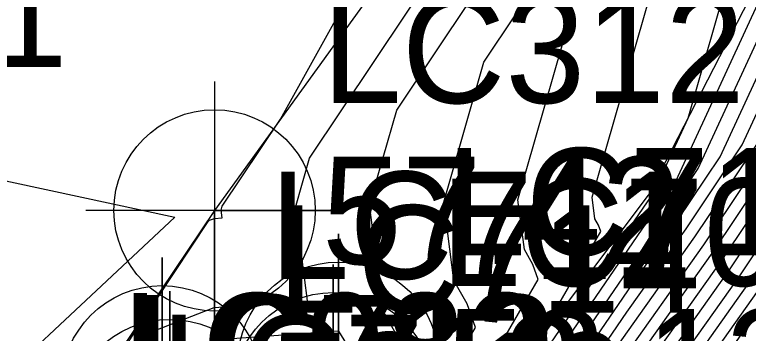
# Model space of a CAD drawing. Extents: x 2188792 to 2191981, y 386090 to 389710.
# Drawn here: x 2190413.97 to 2190431.06, y 387979.9 to 387987.33 of the extents above; entities that cross this region are included whole.
import ezdxf

# ---------------------------------------------------------------- set-up
doc = ezdxf.new("R2010")
doc.units = 0
for name, color, linetype in [('DTM Contours Major', 7, 'Continuous'), ('DTM Contours Minor', 7, 'Continuous'), ('Exist Roads EOP', 7, 'Continuous'), ('Exist Roads EOP Cogo Elevation', 7, 'Continuous'), ('Exist Roads EOP Cogo Number', 7, 'Continuous'), ('Exist Roads EOP Cogo Point CELL', 7, 'Continuous'), ('Exist Structure Major Bridge Seam Cogo Number', 7, 'Continuous'), ('Exist Structure Major Bridge WW Cogo Elevation', 7, 'Continuous'), ('Exist Structure Major Bridge WW Cogo Number', 7, 'Continuous'), ('Exist Structure Major Bridge WW Cogo Point CELL', 7, 'Continuous'), ('PH Exist DTM Breakline', 7, 'Continuous')]:
    doc.layers.add(name, color=color, linetype=linetype)

msp = doc.modelspace()

# ---------------------------------------------------------------- linework, layer by layer
at = {"layer": 'DTM Contours Major'}
for points in [[(2190413.142, 387974.573), (2190414.067, 387973.748), (2190416.891, 387971.793), (2190416.915, 387971.581), (2190418.533, 387970.49), (2190418.875, 387970.484), (2190419.027, 387970.672), (2190419.334, 387971.122), (2190419.749, 387971.666), (2190419.096, 387972.206), (2190418.67, 387973.325), (2190419.113, 387973.469), (2190420.924, 387975.771), (2190421.317, 387976.202), (2190421.649, 387976.174), (2190423.243, 387978.929), (2190422.979, 387979.674), (2190422.562, 387980.414), (2190422.239, 387982.896), (2190422.872, 387985.106), (2190431.585, 387998.14)], [(2190394.895, 387987.543), (2190398.104, 387985.207), (2190402.417, 387982.033), (2190405.642, 387979.685), (2190409.942, 387976.52), (2190413.183, 387974.161), (2190413.599, 387973.883), (2190414.186, 387973.36), (2190415.978, 387972.12), (2190415.993, 387971.985), (2190419.448, 387969.656), (2190419.815, 387969.649), (2190419.717, 387969.907), (2190419.798, 387969.922), (2190419.878, 387970.024), (2190420.249, 387970.582), (2190420.623, 387970.798), (2190421.624, 387972.131), (2190422.26, 387973.064), (2190428.591, 387982.328), (2190428.994, 387982.895), (2190429.377, 387983.467), (2190432.563, 387990.358)], [(2190392.248, 387989.088), (2190398.271, 387984.703), (2190400.067, 387983.382), (2190406.077, 387979.007), (2190407.883, 387977.677), (2190413.88, 387973.312), (2190414.057, 387973.194), (2190414.305, 387972.972), (2190415.065, 387972.446), (2190415.071, 387972.389), (2190420.363, 387968.822), (2190420.523, 387968.819), (2190420.48, 387968.931), (2190420.908, 387969.007), (2190421.329, 387969.545), (2190421.494, 387969.793), (2190421.66, 387969.89), (2190422.106, 387970.483), (2190423.695, 387972.815), (2190427.996, 387979.108), (2190430.022, 387981.967), (2190431.951, 387984.845), (2190434.197, 387989.703)], [(2190396.638, 387979.449), (2190403.576, 387974.123), (2190403.833, 387973.921), (2190404.693, 387973.216), (2190410.955, 387968.391), (2190413.183, 387967.312), (2190414.332, 387966.835), (2190417.106, 387965.726), (2190417.542, 387965.703), (2190419.412, 387965.768), (2190419.748, 387965.895), (2190421.281, 387966.786), (2190421.572, 387966.983), (2190421.627, 387967.163), (2190422.024, 387968.144), (2190422.134, 387968.463), (2190422.442, 387968.859), (2190422.646, 387968.941), (2190423.128, 387969.627), (2190425.13, 387972.566), (2190427.401, 387975.889), (2190431.051, 387981.039), (2190434.525, 387986.224), (2190435.831, 387989.048)]]:
    msp.add_lwpolyline(points, dxfattribs=at)
at = {"layer": 'DTM Contours Minor'}
for points in [[(2190414.489, 387976.481), (2190418.48, 387982.513), (2190418.512, 387982.539), (2190418.628, 387982.584), (2190418.806, 387982.596), (2190418.783, 387982.774), (2190418.81, 387982.868), (2190420.166, 387984.897), (2190428.775, 388000.401)], [(2190416.809, 387979.642), (2190417.202, 387979.953), (2190418.617, 387980.504), (2190420.794, 387980.659), (2190420.511, 387982.835), (2190420.841, 387983.987), (2190431.397, 387999.778)], [(2190413.233, 387974.435), (2190414.091, 387973.67), (2190416.708, 387971.858), (2190416.73, 387971.662), (2190418.716, 387970.323), (2190419.136, 387970.316), (2190419.21, 387970.407), (2190419.585, 387970.956), (2190419.909, 387971.381), (2190419.987, 387971.55), (2190420.506, 387972.311), (2190420.2, 387973.197), (2190421.308, 387974.414), (2190421.44, 387974.403), (2190424.704, 387980.044), (2190424.51, 387980.592), (2190424.204, 387981.135), (2190423.967, 387982.957), (2190424.904, 387986.225), (2190431.773, 387996.501)], [(2190393.836, 387988.161), (2190398.171, 387985.006), (2190401.477, 387982.572), (2190405.816, 387979.414), (2190409.119, 387976.983), (2190413.462, 387973.822), (2190413.782, 387973.608), (2190414.234, 387973.205), (2190415.613, 387972.25), (2190415.624, 387972.147), (2190419.814, 387969.322), (2190420.098, 387969.317), (2190420.022, 387969.517), (2190420.242, 387969.556), (2190420.458, 387969.832), (2190420.747, 387970.267), (2190421.038, 387970.435), (2190421.817, 387971.472), (2190422.834, 387972.965), (2190428.353, 387981.04), (2190429.405, 387982.524), (2190430.406, 387984.018), (2190433.216, 387990.096)], [(2190394.365, 387987.852), (2190398.138, 387985.107), (2190401.947, 387982.303), (2190405.729, 387979.55), (2190409.531, 387976.752), (2190413.322, 387973.992), (2190413.691, 387973.746), (2190414.21, 387973.282), (2190415.795, 387972.185), (2190415.809, 387972.066), (2190419.631, 387969.489), (2190419.957, 387969.483), (2190419.87, 387969.712), (2190420.02, 387969.739), (2190420.168, 387969.928), (2190420.498, 387970.424), (2190420.83, 387970.617), (2190421.721, 387971.801), (2190422.547, 387973.014), (2190428.472, 387981.684), (2190429.199, 387982.71), (2190429.891, 387983.742), (2190432.89, 387990.227)], [(2190390.659, 387990.014), (2190398.372, 387984.4), (2190398.657, 387984.191), (2190406.338, 387978.599), (2190406.648, 387978.371), (2190414.299, 387972.802), (2190414.331, 387972.78), (2190414.377, 387972.739), (2190414.517, 387972.642), (2190414.518, 387972.632), (2190420.912, 387968.321), (2190420.948, 387968.32), (2190420.938, 387968.345), (2190421.574, 387968.459), (2190422.199, 387969.257), (2190422.241, 387969.32), (2190422.283, 387969.344), (2190422.396, 387969.495), (2190424.556, 387972.666), (2190427.639, 387977.176), (2190430.639, 387981.41), (2190433.495, 387985.673), (2190435.177, 387989.31)], [(2190393.307, 387988.47), (2190398.205, 387984.905), (2190401.007, 387982.842), (2190405.903, 387979.278), (2190408.707, 387977.214), (2190413.601, 387973.652), (2190413.874, 387973.47), (2190414.258, 387973.127), (2190415.43, 387972.316), (2190415.44, 387972.228), (2190419.997, 387969.155), (2190420.24, 387969.151), (2190420.175, 387969.322), (2190420.464, 387969.373), (2190420.748, 387969.736), (2190420.996, 387970.109), (2190421.245, 387970.253), (2190421.913, 387971.142), (2190423.121, 387972.915), (2190428.234, 387980.396), (2190429.611, 387982.338), (2190430.921, 387984.294), (2190433.543, 387989.965)], [(2190392.777, 387988.779), (2190398.238, 387984.804), (2190400.537, 387983.112), (2190405.99, 387979.142), (2190408.295, 387977.446), (2190413.741, 387973.482), (2190413.965, 387973.332), (2190414.282, 387973.05), (2190415.247, 387972.381), (2190415.256, 387972.309), (2190420.18, 387968.988), (2190420.381, 387968.985), (2190420.327, 387969.126), (2190420.686, 387969.19), (2190421.038, 387969.64), (2190421.245, 387969.951), (2190421.453, 387970.071), (2190422.01, 387970.813), (2190423.408, 387972.865), (2190428.115, 387979.752), (2190429.816, 387982.153), (2190431.436, 387984.57), (2190433.87, 387989.834)], [(2190391.189, 387989.705), (2190398.338, 387984.501), (2190399.127, 387983.921), (2190406.251, 387978.735), (2190407.06, 387978.14), (2190414.159, 387972.972), (2190414.24, 387972.918), (2190414.353, 387972.817), (2190414.7, 387972.577), (2190414.703, 387972.551), (2190420.729, 387968.488), (2190420.806, 387968.486), (2190420.785, 387968.54), (2190421.352, 387968.642), (2190421.909, 387969.353), (2190421.992, 387969.478), (2190422.075, 387969.526), (2190422.299, 387969.824), (2190424.269, 387972.716), (2190427.758, 387977.82), (2190430.433, 387981.596), (2190432.98, 387985.397), (2190434.85, 387989.441)], [(2190391.718, 387989.396), (2190398.305, 387984.602), (2190399.597, 387983.651), (2190406.164, 387978.871), (2190407.472, 387977.908), (2190414.02, 387973.142), (2190414.148, 387973.056), (2190414.329, 387972.894), (2190414.882, 387972.512), (2190414.887, 387972.47), (2190420.546, 387968.655), (2190420.664, 387968.653), (2190420.633, 387968.736), (2190421.13, 387968.825), (2190421.619, 387969.449), (2190421.743, 387969.635), (2190421.868, 387969.708), (2190422.203, 387970.154), (2190423.982, 387972.765), (2190427.877, 387978.464), (2190430.228, 387981.781), (2190432.466, 387985.121), (2190434.523, 387989.572)], [(2190398.071, 387985.308), (2190402.887, 387981.763), (2190405.555, 387979.821), (2190410.354, 387976.289), (2190413.044, 387974.331), (2190413.508, 387974.021), (2190414.162, 387973.438), (2190416.16, 387972.054), (2190416.177, 387971.905), (2190419.265, 387969.823), (2190419.673, 387969.816), (2190419.564, 387970.103), (2190419.576, 387970.105), (2190419.588, 387970.12), (2190420, 387970.74), (2190420.415, 387970.98), (2190421.528, 387972.46), (2190421.973, 387973.114), (2190428.711, 387982.972), (2190428.788, 387983.081), (2190428.862, 387983.191), (2190429.662, 387984.921), (2190430.997, 387989.581)], [(2190413.759, 387967.367), (2190414.128, 387967.214), (2190417.223, 387965.976), (2190417.381, 387965.968), (2190419.448, 387966.04), (2190419.569, 387966.085), (2190421.245, 387967.06), (2190421.335, 387967.121), (2190421.353, 387967.177), (2190421.755, 387968.173), (2190421.643, 387968.248), (2190421.796, 387968.276), (2190422.489, 387969.161), (2190422.49, 387969.162), (2190422.49, 387969.163), (2190422.492, 387969.165), (2190424.843, 387972.616), (2190427.52, 387976.532), (2190430.845, 387981.224), (2190434.01, 387985.948), (2190435.504, 387989.179)], [(2190396.499, 387979.204), (2190403.139, 387974.106), (2190403.664, 387973.693), (2190405.424, 387972.252), (2190410.721, 387968.169), (2190412.606, 387967.256), (2190414.537, 387966.456), (2190416.99, 387965.475), (2190417.704, 387965.438), (2190419.376, 387965.496), (2190419.927, 387965.704), (2190421.317, 387966.512), (2190421.808, 387966.845), (2190421.902, 387967.148), (2190422.252, 387968.015), (2190422.446, 387968.576), (2190422.801, 387968.718), (2190423.773, 387970.103), (2190425.417, 387972.516), (2190427.281, 387975.245), (2190431.256, 387980.853), (2190435.04, 387986.5), (2190436.157, 387988.917)], [(2190396.359, 387978.959), (2190402.701, 387974.09), (2190403.495, 387973.466), (2190406.154, 387971.287), (2190410.488, 387967.948), (2190412.03, 387967.201), (2190414.741, 387966.077), (2190416.873, 387965.225), (2190417.865, 387965.173), (2190419.34, 387965.224), (2190420.105, 387965.513), (2190421.353, 387966.239), (2190422.045, 387966.707), (2190422.176, 387967.134), (2190422.48, 387967.885), (2190422.648, 387968.372), (2190422.957, 387968.495), (2190424.418, 387970.579), (2190425.704, 387972.467), (2190427.162, 387974.601), (2190431.462, 387980.668), (2190435.555, 387986.775), (2190436.484, 387988.786)], [(2190413.416, 387974.159), (2190414.138, 387973.515), (2190416.343, 387971.989), (2190416.362, 387971.824), (2190419.082, 387969.99), (2190419.532, 387969.982), (2190419.47, 387970.145), (2190419.698, 387970.445), (2190419.916, 387970.767), (2190420.167, 387971.019), (2190420.234, 387971.165), (2190420.464, 387971.503), (2190421.431, 387972.79), (2190421.686, 387973.164), (2190426.042, 387979.536), (2190427.626, 387982.276), (2190427.573, 387982.427), (2190427.488, 387982.576), (2190427.423, 387983.079), (2190428.966, 387988.462)], [(2190402.636, 387988.043), (2190406.433, 387985.036), (2190417.705, 387982.612), (2190411.728, 387977.017), (2190413.54, 387975.659), (2190413.764, 387975.565), (2190413.782, 387974.819), (2190413.46, 387974.401), (2190414.019, 387973.903), (2190417.256, 387971.662), (2190417.284, 387971.42), (2190418.167, 387970.824)], [(2190413.325, 387974.297), (2190414.114, 387973.593), (2190416.526, 387971.924), (2190416.546, 387971.743), (2190418.899, 387970.157), (2190419.39, 387970.148), (2190419.387, 387970.156), (2190419.526, 387970.338), (2190419.836, 387970.791), (2190419.872, 387970.838), (2190420.11, 387971.357), (2190421.09, 387972.794), (2190421.335, 387973.119), (2190421.399, 387973.214), (2190422.499, 387974.823), (2190426.165, 387981.16), (2190426.042, 387981.509), (2190425.846, 387981.856), (2190425.695, 387983.018), (2190426.935, 387987.343)]]:
    msp.add_lwpolyline(points, dxfattribs=at)
at = {"layer": 'Exist Roads EOP'}
msp.add_line((2190418.629, 387982.769), (2190413.972, 387975.841), dxfattribs=at)
msp.add_lwpolyline([(2191134.602, 388861.742), (2191096.259, 388823.8), (2191059.297, 388787.244), (2191021.316, 388749.148), (2190986.543, 388714.398), (2190949.487, 388676.464), (2190915.386, 388640.384), (2190880.06, 388601.534), (2190847.373, 388563.892), (2190814.156, 388524.043), (2190784.01, 388486.17), (2190753.438, 388446.547), (2190720.707, 388403.308), (2190691.569, 388363.271), (2190662.389, 388323.233), (2190633.272, 388282.773), (2190602.912, 388240.265), (2190571.201, 388196.09), (2190539.16, 388151.522), (2190509, 388109.198), (2190478.709, 388067.021), (2190448.893, 388024.678), (2190418.629, 387982.769)], dxfattribs=at)
at = {"layer": 'Exist Roads EOP Cogo Point CELL'}
msp.add_lwpolyline([(2190418.629, 387985.769), (2190418.629, 387979.769), (2190418.629, 387982.769), (2190421.629, 387982.769), (2190415.629, 387982.769)], dxfattribs=at)
msp.add_circle((2190418.629, 387982.769), 2.344, dxfattribs=at)
at = {"layer": 'Exist Structure Major Bridge WW Cogo Point CELL'}
for points in [[(2190418.516, 387979.22), (2190424.516, 387979.22), (2190421.516, 387979.22), (2190421.516, 387982.22), (2190421.516, 387976.22)], [(2190414.408, 387978.672), (2190420.408, 387978.672), (2190417.408, 387978.672), (2190417.408, 387981.672), (2190417.408, 387975.672)], [(2190418.391, 387978.51), (2190424.391, 387978.51), (2190421.391, 387978.51), (2190421.391, 387981.51), (2190421.391, 387975.51)], [(2190414.588, 387977.887), (2190420.588, 387977.887), (2190417.588, 387977.887), (2190417.588, 387980.887), (2190417.588, 387974.887)]]:
    msp.add_lwpolyline(points, dxfattribs=at)
for centre in [(2190421.516, 387979.22), (2190417.408, 387978.672), (2190421.391, 387978.51), (2190417.588, 387977.887)]:
    msp.add_circle(centre, 2.344, dxfattribs=at)
at = {"layer": 'PH Exist DTM Breakline'}
for points in [[(2190419.927, 387971.642), (2190421.302, 387973.231), (2190428.739, 387983.125), (2190432.473, 387990.394), (2190436.208, 387997.662), (2190440.384, 388003.685), (2190444.559, 388009.709), (2190448.735, 388015.732), (2190456.122, 388024.848)], [(2190421.516, 387979.955), (2190418.613, 387979.748), (2190416.725, 387979.013), (2190416.201, 387978.598)], [(2190421.516, 387979.955), (2190422.033, 387979.107), (2190421.848, 387977.864), (2190421.318, 387976.371), (2190419.218, 387973.166)]]:
    msp.add_lwpolyline(points, dxfattribs=at)

# ---------------------------------------------------------------- texts
at = {"layer": 'Exist Roads EOP Cogo Elevation'}
msp.add_text('57.42', height=2.5, dxfattribs=at).set_placement((2190421.129, 387981.519))
at = {"layer": 'Exist Roads EOP Cogo Number'}
msp.add_text('LC312', height=2.5, dxfattribs=at).set_placement((2190421.129, 387985.269))
at = {"layer": 'Exist Structure Major Bridge Seam Cogo Number'}
for s, p in [('LC981', (2190405.359, 387986.106)), ('LC982', (2190416.472, 387978.341))]:
    msp.add_text(s, height=2.5, dxfattribs=at).set_placement(p)
at = {"layer": 'Exist Structure Major Bridge WW Cogo Elevation'}
for s, p in [('58.12', (2190424.016, 387977.97)), ('58.19', (2190419.908, 387977.422))]:
    msp.add_text(s, height=2.5, dxfattribs=at).set_placement(p)
at = {"layer": 'Exist Structure Major Bridge WW Cogo Number'}
for s, p in [('LC710', (2190424.016, 387981.72)), ('LC711', (2190419.908, 387981.172)), ('LC709', (2190423.891, 387981.01)), ('LC714', (2190420.088, 387980.387)), ('LC712', (2190416.735, 387978.301)), ('LC713', (2190417.373, 387977.84))]:
    msp.add_text(s, height=2.5, dxfattribs=at).set_placement(p)

doc.saveas('drawing.dxf')
